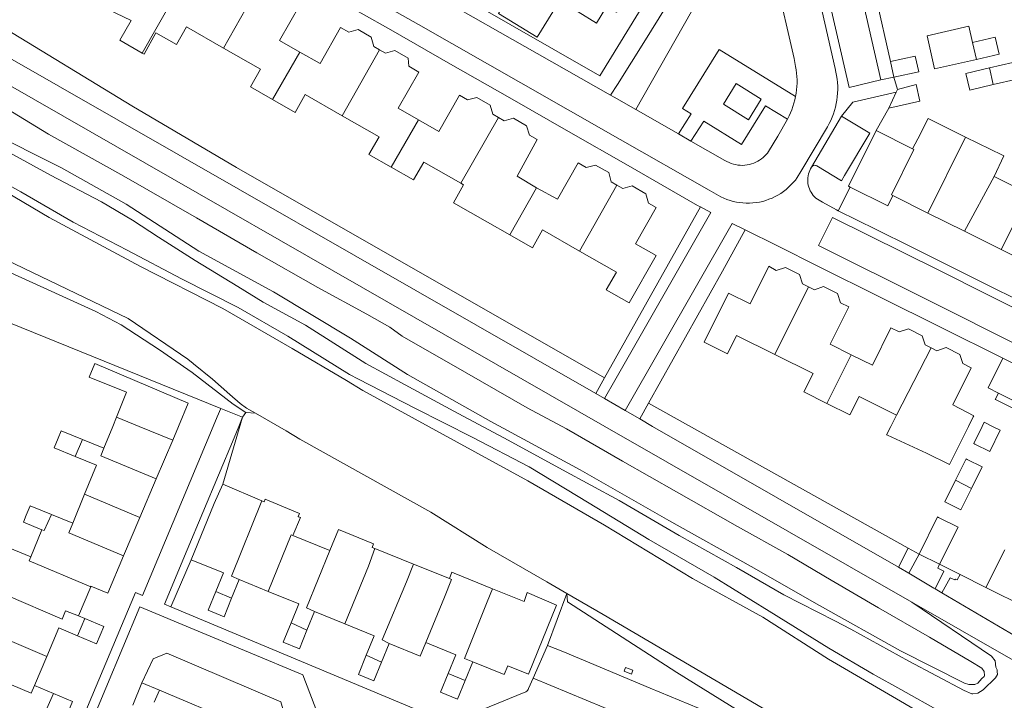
# Model space of a CAD drawing. Header units: metres. Extents: x 89888 to 94270, y 464165 to 468904.
# Tile 279 of 369: x 92585 to 92715, y 467714 to 467804. Entities that reach past the tile are written whole.
import ezdxf

# ---------------------------------------------------------------- set-up
doc = ezdxf.new("R2010")
doc.units = ezdxf.units.M
for name, color, linetype, lineweight in [('B_BEBOUWINGSGRENS_0', 251, 'CONTINUOUS', 13), ('B_TUSSENMUUR_0', 251, 'CONTINUOUS', 13), ('G_GRENS_ALGEMEEN_0', 251, 'CONTINUOUS', 13), ('T_CULTUURGRENS_0', 251, 'CONTINUOUS', 13), ('T_HEK_LIJN_0', 251, 'CONTINUOUS', 13), ('V_WEGGRENS_0', 251, 'CONTINUOUS', 13), ('W_WALBESCHERMING_LIJN_0', 251, 'CONTINUOUS', 13), ('W_WATERGRENS_0', 251, 'CONTINUOUS', 13)]:
    doc.layers.add(name, color=color, linetype=linetype, lineweight=lineweight)

msp = doc.modelspace()

# ---------------------------------------------------------------- linework, layer by layer
at = {"layer": 'B_BEBOUWINGSGRENS_0'}
for p, q in [((92700.32, 467796.07), (92699.87, 467798.14)), ((92699.64, 467791.97), (92700.63, 467794.1)), ((92700.63, 467794.1), (92700.79, 467794.45)), ((92697.97, 467789.02), (92702.79, 467786.62)), ((92713.56, 467782.95), (92718.14, 467780.67)), ((92704.82, 467778.14), (92700.16, 467780.46)), ((92709.65, 467775.74), (92704.82, 467778.14)), ((92714.49, 467773.34), (92709.65, 467775.74)), ((92719.47, 467770.86), (92714.49, 467773.34)), ((92593.27, 467748.27), (92596.09, 467747.13)), ((92605.17, 467748.19), (92602.99, 467743.06)), ((92602.99, 467743.06), (92600.84, 467737.99)), ((92610.64, 467739.84), (92611.77, 467742.38)), ((92611.77, 467742.38), (92616.95, 467740.16)), ((92592, 467737.23), (92593.54, 467741.04)), ((92607.61, 467732.41), (92610.64, 467739.84)), ((92589.18, 467738.37), (92592, 467737.23)), ((92600.84, 467737.99), (92598.69, 467732.91)), ((92586.46, 467732.79), (92587.9, 467736.37)), ((92621, 467735.62), (92625.91, 467733.62)), ((92631.85, 467733.87), (92636.93, 467731.82)), ((92706.34, 467731.8), (92703.64, 467733.14)), ((92712.47, 467728.74), (92714.95, 467733.7)), ((92636.93, 467731.82), (92641.69, 467729.91)), ((92594.36, 467728.85), (92592.73, 467725.01)), ((92613.94, 467729.79), (92612.94, 467727.34)), ((92617.77, 467728.23), (92613.94, 467729.79)), ((92718.41, 467725.76), (92712.47, 467728.74)), ((92592.73, 467725.01), (92593.56, 467724.66)), ((92623.88, 467725.57), (92622.88, 467723.12)), ((92627.89, 467723.94), (92623.88, 467725.57)), ((92633.72, 467721.37), (92632.72, 467718.9)), ((92588.56, 467719.65), (92586.94, 467715.83)), ((92644.75, 467718.94), (92643.75, 467716.48)), ((92586.94, 467715.83), (92589.44, 467714.77))]:
    msp.add_line(p, q, dxfattribs=at)
for points in [[(92665.43, 467807.38), (92663.74, 467804.64), (92662.47, 467805.44), (92661.1, 467803.19), (92656.23, 467806.19), (92653.24, 467801.33), (92648.14, 467804.47), (92651.16, 467809.37), (92648.6, 467810.94)], [(92616.81, 467808.61), (92617.57, 467808.18), (92618.8, 467808.52), (92620.58, 467807.51), (92620.91, 467806.27), (92621.99, 467805.67), (92619.27, 467800.9), (92621.94, 467799.37)], [(92601.13, 467799.25), (92598.21, 467800.93), (92599.7, 467803.54), (92594.64, 467805.97), (92594.58, 467806.01)], [(92611.88, 467799.91), (92607, 467802.69), (92605.66, 467800.35), (92602.93, 467801.9), (92601.41, 467799.09), (92601.13, 467799.25)], [(92621.94, 467799.37), (92624.61, 467797.85), (92627.33, 467802.62), (92628.39, 467802.02), (92629.62, 467802.35), (92631.37, 467801.35), (92631.7, 467800.12), (92632.47, 467799.69)], [(92710.7, 467800.64), (92710.21, 467802.79), (92704.69, 467801.52), (92705.7, 467797.14), (92711.21, 467798.41)], [(92711.21, 467798.41), (92714.21, 467799.09), (92713.69, 467801.32), (92710.7, 467800.64)], [(92618.36, 467793.1), (92615.42, 467794.78), (92616.75, 467797.13), (92611.88, 467799.91)], [(92632.47, 467799.69), (92633.25, 467799.24), (92634.48, 467799.58), (92636.24, 467798.58), (92636.31, 467797.5), (92637.65, 467796.71), (92634.93, 467791.96), (92637.6, 467790.43)], [(92699.87, 467798.14), (92703.14, 467798.85), (92703.59, 467796.78), (92700.32, 467796.07)], [(92713.44, 467795.08), (92716.53, 467795.81), (92716.01, 467798.01), (92712.92, 467797.28)], [(92712.92, 467797.28), (92709.83, 467796.55), (92710.35, 467794.35), (92713.44, 467795.08)], [(92700.79, 467794.45), (92703.28, 467795.08), (92703.75, 467792.9), (92699.64, 467791.97)], [(92627.53, 467790.98), (92622.65, 467793.77), (92621.31, 467791.42), (92618.36, 467793.1)], [(92637.6, 467790.43), (92640.28, 467788.91), (92642.99, 467793.67), (92644.07, 467793.07), (92645.3, 467793.4), (92647.07, 467792.39), (92647.41, 467791.16), (92648.17, 467790.73)], [(92634.01, 467784.18), (92631.07, 467785.86), (92632.4, 467788.2), (92627.53, 467790.98)], [(92648.17, 467790.73), (92648.89, 467790.31), (92650.13, 467790.65), (92651.85, 467789.66), (92652.25, 467788.41), (92653.25, 467787.83), (92650.61, 467783.02), (92653.19, 467781.47)], [(92702.79, 467786.62), (92703.48, 467787.94), (92704.84, 467790.6), (92709.78, 467788.16)], [(92694.57, 467781.54), (92694.31, 467781.67), (92697.97, 467789.02)], [(92709.78, 467788.16), (92714.64, 467785.77), (92714.83, 467785.67), (92713.56, 467782.95)], [(92643.18, 467782.06), (92638.29, 467784.85), (92636.95, 467782.5), (92634.01, 467784.18)], [(92653.19, 467781.47), (92655.94, 467779.97), (92658.66, 467784.74)], [(92658.66, 467784.74), (92659.72, 467784.13), (92660.95, 467784.47), (92662.71, 467783.47), (92663.01, 467782.25), (92663.77, 467781.8)], [(92649.67, 467775.25), (92646.72, 467776.93), (92642.21, 467779.48), (92643.54, 467781.85), (92643.18, 467782.06)], [(92663.77, 467781.8), (92664.56, 467781.38), (92665.79, 467781.71), (92667.58, 467780.69), (92667.93, 467779.44), (92668.95, 467778.85), (92666.23, 467774.09), (92668.96, 467772.53), (92665.38, 467766.28), (92662.38, 467768), (92663.72, 467770.34), (92658.83, 467773.13)], [(92700.16, 467780.46), (92699.51, 467779.11), (92694.57, 467781.54)], [(92658.83, 467773.13), (92653.96, 467775.91), (92652.62, 467773.57), (92649.67, 467775.25)], [(92689.04, 467768.42), (92688.25, 467768.81), (92687.85, 467770.04), (92686.03, 467770.94), (92684.8, 467770.54), (92683.82, 467771.13), (92681.34, 467766.16), (92678.49, 467767.56), (92675.27, 467761.12), (92678.37, 467759.58), (92679.57, 467761.99), (92684.61, 467759.48)], [(92694.69, 467759.44), (92691.9, 467760.83), (92694.36, 467765.76), (92693.27, 467766.31), (92692.87, 467767.53), (92691.05, 467768.44), (92689.83, 467768.02), (92689.04, 467768.42)], [(92705.22, 467760.35), (92704.44, 467760.74), (92704.05, 467761.96), (92702.23, 467762.87), (92701.01, 467762.45), (92699.93, 467762.98), (92697.48, 467758.05), (92694.69, 467759.44)], [(92700.65, 467751.48), (92699.9, 467750), (92699.33, 467748.89), (92699.47, 467748.83), (92704.61, 467746.48), (92707.67, 467744.95), (92710.16, 467750), (92710.78, 467751.25), (92710.85, 467751.39), (92708.08, 467752.83), (92710.51, 467757.72), (92709.42, 467758.28), (92709.03, 467759.48), (92707.21, 467760.39), (92705.99, 467759.96), (92705.22, 467760.35)], [(92684.61, 467759.48), (92689.65, 467756.96), (92688.45, 467754.54), (92691.48, 467753.03)], [(92597.75, 467751.22), (92599.08, 467754.51), (92594.16, 467756.5), (92594.89, 467758.3)], [(92594.89, 467758.3), (92607.23, 467753.07), (92605.93, 467750), (92605.17, 467748.19)], [(92691.48, 467753.03), (92694.52, 467751.52), (92695.73, 467753.93), (92700.65, 467751.48)], [(92596.09, 467747.13), (92597.26, 467750), (92597.75, 467751.22)], [(92713.32, 467750), (92712.41, 467750.45), (92712.23, 467750.53), (92711.97, 467750), (92710.87, 467747.73)], [(92710.87, 467747.73), (92711.02, 467747.66), (92712.98, 467746.7), (92714.35, 467749.5), (92713.32, 467750)], [(92592.32, 467746.03), (92589.54, 467747.16), (92590.06, 467748.45), (92590.45, 467749.41), (92593.27, 467748.27)], [(92593.54, 467741.04), (92595.1, 467744.9), (92592.32, 467746.03)], [(92710.55, 467741.82), (92711.96, 467744.64), (92710, 467745.62), (92709.84, 467745.7), (92708.43, 467742.88)], [(92708.43, 467742.88), (92707.03, 467740.05), (92707.2, 467739.97), (92709.15, 467739), (92710.55, 467741.82)], [(92587.9, 467736.37), (92585.48, 467737.35), (92585.86, 467738.3), (92586.35, 467739.52), (92589.18, 467738.37)], [(92616.95, 467740.16), (92617.23, 467740.03), (92617.39, 467740.41), (92621.9, 467738.52), (92621.73, 467738.1), (92621.78, 467738.08), (92622.02, 467737.96), (92621, 467735.62)], [(92703.64, 467733.14), (92706.08, 467738.05), (92706.21, 467737.98), (92708.78, 467736.71), (92706.34, 467731.8)], [(92625.91, 467733.62), (92627.05, 467736.39), (92631.68, 467734.51), (92631.47, 467734.02), (92631.85, 467733.87)], [(92583.24, 467727.71), (92580.31, 467728.94), (92582.5, 467733.85), (92582.72, 467734.34), (92586.46, 467732.79)], [(92598.69, 467732.91), (92596.6, 467727.98), (92594.39, 467728.92), (92594.36, 467728.85)], [(92610.87, 467728.21), (92611.87, 467730.68), (92607.61, 467732.41)], [(92641.69, 467729.91), (92641.98, 467730.78), (92642.31, 467730.64), (92647.38, 467728.58)], [(92612.94, 467727.34), (92611.95, 467724.89), (92609.86, 467725.74), (92610.87, 467728.21)], [(92620.78, 467724.06), (92621.81, 467726.59), (92617.77, 467728.23)], [(92647.38, 467728.58), (92651.52, 467726.89), (92651.92, 467728.07), (92655.81, 467726.39)], [(92655.81, 467726.39), (92652.11, 467717.32), (92649.37, 467718.43), (92648.89, 467717.26), (92644.75, 467718.94)], [(92593.56, 467724.66), (92596.09, 467723.59), (92595.61, 467722.46), (92595.12, 467721.29), (92592.63, 467722.35)], [(92622.88, 467723.12), (92621.89, 467720.67), (92619.76, 467721.54), (92620.78, 467724.06)], [(92630.71, 467719.82), (92631.75, 467722.36), (92627.89, 467723.94)], [(92592.63, 467722.35), (92590.15, 467723.4), (92588.56, 467719.65)], [(92638.57, 467721.47), (92637.82, 467719.7), (92633.72, 467721.37)], [(92641.52, 467717.39), (92642.53, 467719.86), (92638.57, 467721.47)], [(92632.72, 467718.9), (92631.71, 467716.44), (92629.68, 467717.27), (92630.71, 467719.82)], [(92643.75, 467716.48), (92642.75, 467714.02), (92640.52, 467714.92), (92641.52, 467717.39)], [(92589.44, 467714.77), (92591.95, 467713.71), (92591.1, 467711.7), (92588.58, 467712.76)]]:
    msp.add_lwpolyline(points, dxfattribs=at)
at = {"layer": 'B_TUSSENMUUR_0'}
for p, q in [((92606.29, 467808.3), (92601.13, 467799.25)), ((92616.81, 467808.61), (92611.88, 467799.91)), ((92710.7, 467800.64), (92711.21, 467798.41)), ((92621.94, 467799.37), (92618.36, 467793.1)), ((92627.53, 467790.98), (92632.47, 467799.69)), ((92712.92, 467797.28), (92713.44, 467795.08)), ((92637.6, 467790.43), (92634.01, 467784.18)), ((92648.17, 467790.73), (92643.18, 467782.06)), ((92709.78, 467788.16), (92704.82, 467778.14)), ((92713.56, 467782.95), (92709.65, 467775.74)), ((92653.19, 467781.47), (92649.67, 467775.25)), ((92663.77, 467781.8), (92658.83, 467773.13)), ((92718.14, 467780.67), (92714.49, 467773.34)), ((92684.61, 467759.48), (92689.04, 467768.42)), ((92700.65, 467751.48), (92705.22, 467760.35)), ((92691.48, 467753.03), (92694.69, 467759.44)), ((92593.27, 467748.27), (92592.32, 467746.03)), ((92708.43, 467742.88), (92710.55, 467741.82)), ((92593.54, 467741.04), (92600.84, 467737.99)), ((92631.85, 467733.87), (92630.99, 467731.55)), ((92630.99, 467731.55), (92627.89, 467723.94)), ((92612.94, 467727.34), (92610.87, 467728.21)), ((92641.01, 467727.47), (92638.57, 467721.47)), ((92593.56, 467724.66), (92592.63, 467722.35)), ((92622.88, 467723.12), (92620.78, 467724.06)), ((92630.71, 467719.82), (92632.72, 467718.9)), ((92641.52, 467717.39), (92643.75, 467716.48)), ((92589.44, 467714.77), (92588.58, 467712.76))]:
    msp.add_line(p, q, dxfattribs=at)
for points in [[(92702.79, 467786.62), (92702.94, 467786.54), (92700, 467780.54), (92700.16, 467780.46)], [(92597.75, 467751.22), (92600.75, 467750), (92605.17, 467748.19)], [(92602.99, 467743.06), (92595.67, 467746.1), (92596.09, 467747.13)], [(92616.95, 467740.16), (92612.91, 467730.24), (92613.94, 467729.79)], [(92589.18, 467738.37), (92588.2, 467736.25), (92587.9, 467736.37)], [(92592, 467737.23), (92591.48, 467735.96), (92598.69, 467732.91)], [(92621, 467735.62), (92620.81, 467735.69), (92617.77, 467728.23)], [(92586.46, 467732.79), (92586.24, 467732.27), (92594.36, 467728.85)], [(92623.88, 467725.57), (92622.84, 467726.05), (92625.91, 467733.62)], [(92633.72, 467721.37), (92632.8, 467721.83), (92636, 467729.51), (92636.93, 467731.82)], [(92641.69, 467729.91), (92641.96, 467729.8), (92641.01, 467727.47)], [(92592.73, 467725.01), (92591.03, 467725.67), (92590.59, 467724.57), (92583.24, 467727.71)], [(92644.75, 467718.94), (92643.65, 467719.39), (92646.67, 467726.84), (92647.38, 467728.58)], [(92588.56, 467719.65), (92581.15, 467722.79), (92581.25, 467723.01)], [(92576.38, 467719.08), (92586.52, 467714.81), (92586.94, 467715.83)]]:
    msp.add_lwpolyline(points, dxfattribs=at)
at = {"layer": 'G_GRENS_ALGEMEEN_0'}
msp.add_line((92616.08, 467751.72), (92614.83, 467751.84), dxfattribs=at)
at = {"layer": 'T_CULTUURGRENS_0'}
for p, q in [((92694.57, 467781.54), (92692.97, 467778.45)), ((92662.16, 467756.38), (92674.79, 467778.95)), ((92677.71, 467770.47), (92667.96, 467753.07)), ((92661.01, 467754.32), (92662.16, 467756.38)), ((92667.96, 467753.07), (92666.78, 467750.97)), ((92602.74, 467713.63), (92603.41, 467715.19)), ((92603.41, 467715.19), (92617.47, 467709.31))]:
    msp.add_line(p, q, dxfattribs=at)
for points in [[(92666.26, 467791.78), (92674.71, 467806.71), (92684.75, 467809.02)], [(92567.5, 467791.94), (92570.18, 467789.44), (92577.8, 467784.98), (92585.12, 467780.92), (92592.03, 467776.92), (92599.18, 467773.22), (92606.34, 467769.48), (92613.81, 467765.7), (92620.37, 467761.91), (92628.49, 467756.83), (92629.69, 467756.21), (92637.12, 467752.39), (92644.79, 467748.53), (92652.18, 467744.64), (92660.13, 467739.86), (92667.98, 467735.09), (92676.59, 467730.11)], [(92713.73, 467716.81), (92712.11, 467715.24), (92711.41, 467714.79), (92710.75, 467714.73), (92710.6, 467714.71), (92709.59, 467715.17), (92702.27, 467719.01), (92694.65, 467723.26), (92692.53, 467724.33), (92685.82, 467727.77), (92679.54, 467731.38), (92671.99, 467735.58), (92664.07, 467740.22), (92656.58, 467744.28), (92649.43, 467748.16), (92642.28, 467752), (92635.82, 467755.47), (92630.64, 467758.3), (92622.69, 467763.35), (92617.1, 467766.38), (92613.77, 467768.43), (92608.12, 467771.88), (92603.31, 467774.95), (92599.87, 467777.22), (92595.8, 467779.6), (92589.05, 467783.12), (92581.39, 467787.32)], [(92614.83, 467751.84), (92613.15, 467752.94), (92607.74, 467757.11), (92607.16, 467757.52), (92603.45, 467760.1), (92598.37, 467763.39), (92595.05, 467765.16), (92584.31, 467770.05), (92573.86, 467775.24), (92565.2, 467779.58), (92560.34, 467779.26)], [(92676.59, 467730.11), (92683.86, 467725.64), (92691.74, 467720.72), (92697.57, 467717.31), (92701.25, 467715.3), (92706.55, 467712.28), (92707.35, 467711.6), (92707.97, 467710.59), (92708.41, 467709.34), (92709.17, 467707.54), (92710.29, 467705.24), (92710.63, 467704.17)], [(92671.68, 467717.55), (92657.24, 467726.84), (92657.16, 467727.97)], [(92702.69, 467726.79), (92713.19, 467719.69), (92713.69, 467719.08), (92713.79, 467718.24), (92713.95, 467717.86), (92713.96, 467717.67), (92713.97, 467717.28), (92713.73, 467716.81)], [(92692.59, 467705.1), (92685.6, 467708.91), (92671.68, 467717.55)]]:
    msp.add_lwpolyline(points, dxfattribs=at)
at = {"layer": 'T_HEK_LIJN_0'}
for p, q in [((92699.87, 467798.14), (92697.16, 467810.24)), ((92699.64, 467791.97), (92697.97, 467789.02)), ((92662.16, 467756.38), (92613.59, 467784.13)), ((92702.21, 467733.94), (92667.96, 467753.07)), ((92703.64, 467733.14), (92702.21, 467733.94)), ((92709.07, 467730.44), (92706.34, 467731.8)), ((92712.47, 467728.74), (92709.07, 467730.44))]:
    msp.add_line(p, q, dxfattribs=at)
msp.add_lwpolyline([(92613.59, 467784.13), (92599.8, 467792.29), (92582.29, 467802.93)], dxfattribs=at)
at = {"layer": 'V_WEGGRENS_0'}
for p, q in [((92661.53, 467796.23), (92607.33, 467827.3)), ((92678.61, 467824.11), (92661.53, 467796.23)), ((92661.01, 467754.32), (92575.25, 467803.39)), ((92662.95, 467793.68), (92663.84, 467795.1)), ((92694.41, 467794.7), (92698.61, 467795.71)), ((92700.32, 467796.07), (92698.61, 467795.71)), ((92700.79, 467794.45), (92700.32, 467796.07)), ((92694.92, 467792.75), (92700.63, 467794.1)), ((92693.43, 467790.91), (92694.92, 467792.75)), ((92671.9, 467788.57), (92666.26, 467791.78)), ((92689.47, 467784.2), (92693.43, 467790.91)), ((92671.9, 467788.57), (92673.55, 467787.63)), ((92674.79, 467778.95), (92676.19, 467778.19)), ((92664.87, 467752.07), (92678.97, 467776.78)), ((92680.71, 467775.92), (92677.71, 467770.47)), ((92678.97, 467776.78), (92680.71, 467775.92)), ((92680.71, 467775.92), (92684.95, 467773.8)), ((92611.52, 467752.37), (92563.92, 467771.64)), ((92730.13, 467751.33), (92714.69, 467758.99)), ((92662.15, 467753.67), (92661.01, 467754.32)), ((92664.87, 467752.07), (92662.15, 467753.67)), ((92614.4, 467751.19), (92611.52, 467752.37)), ((92614.4, 467751.19), (92611.77, 467742.38)), ((92613.9, 467750), (92614.4, 467751.19)), ((92614.83, 467751.84), (92614.4, 467751.19)), ((92666.78, 467750.97), (92664.87, 467752.07)), ((92702.21, 467733.94), (92700.92, 467731.42)), ((92702.3, 467730.63), (92703.64, 467733.14)), ((92607.61, 467732.41), (92604.94, 467726.2)), ((92702.3, 467730.63), (92700.92, 467731.42)), ((92654.61, 467721.11), (92657.16, 467727.97)), ((92706.65, 467728.05), (92705.76, 467728.58)), ((92604.94, 467726.2), (92604.07, 467726.56)), ((92639.41, 467711.76), (92604.94, 467726.2)), ((92654.61, 467721.11), (92652.72, 467716.78)), ((92601.12, 467716.16), (92599.9, 467713.2)), ((92601.12, 467716.16), (92603.41, 467715.19)), ((92652.72, 467716.78), (92684.08, 467703.81))]:
    msp.add_line(p, q, dxfattribs=at)
for points in [[(92584.51, 467860.71), (92587.4, 467849.92), (92590.9, 467837.16), (92590.99, 467836.81), (92591.09, 467836.46), (92591.21, 467836.12), (92591.36, 467835.79), (92591.53, 467835.47), (92591.71, 467835.16), (92591.92, 467834.86), (92592.14, 467834.58), (92592.38, 467834.3), (92592.64, 467834.05), (92592.91, 467833.81), (92593.2, 467833.59), (92599.26, 467830.11), (92613.46, 467821.95), (92627.51, 467813.92), (92639.91, 467806.81), (92653.26, 467799.19), (92662.95, 467793.68)], [(92594.77, 467824.57), (92602.65, 467820.15), (92610.49, 467815.67), (92618.29, 467811.22), (92626.14, 467806.74), (92633.94, 467802.29), (92641.83, 467797.79), (92649.66, 467793.32), (92657.41, 467788.9), (92665.26, 467784.42), (92674.43, 467779.15), (92674.79, 467778.95)], [(92694.41, 467794.7), (92689.29, 467817.07), (92691.2, 467817.51)], [(92698.61, 467795.71), (92693.48, 467818.04), (92691.2, 467817.51)], [(92663.84, 467795.1), (92667.56, 467801), (92673.52, 467810.64), (92675.49, 467813.83), (92679.67, 467811.28)], [(92687.58, 467782.84), (92688.05, 467783.6), (92691.57, 467789.52), (92691.79, 467789.93), (92691.99, 467790.35), (92692.18, 467790.78), (92692.34, 467791.22), (92692.48, 467791.66), (92692.6, 467792.11), (92692.71, 467792.57), (92692.79, 467793.02), (92692.85, 467793.49), (92692.89, 467793.95), (92692.91, 467794.42), (92692.91, 467794.88), (92692.88, 467795.35), (92692.84, 467795.81), (92692.77, 467796.27), (92692.68, 467796.73), (92692.57, 467797.21), (92688.7, 467814.22)], [(92625.03, 467810.15), (92637.6, 467803), (92651.09, 467795.31), (92664.22, 467787.83), (92675.95, 467781.15), (92677.49, 467780.28), (92677.88, 467780.1), (92678.29, 467779.94), (92678.7, 467779.8), (92679.12, 467779.68), (92679.55, 467779.58), (92679.98, 467779.51), (92680.41, 467779.47), (92680.85, 467779.44), (92681.28, 467779.44), (92681.72, 467779.47), (92682.15, 467779.52), (92682.58, 467779.59), (92683.01, 467779.68), (92683.43, 467779.8), (92683.84, 467779.95), (92684.25, 467780.11), (92684.64, 467780.3), (92685.03, 467780.5), (92685.4, 467780.73), (92685.76, 467780.98), (92686.1, 467781.25), (92686.43, 467781.53), (92686.74, 467781.84), (92687.04, 467782.16), (92687.32, 467782.49), (92687.58, 467782.84)], [(92684.75, 467809.02), (92687.16, 467798.52), (92687.36, 467797.48), (92687.44, 467797.05), (92687.49, 467796.6), (92687.53, 467796.16), (92687.54, 467795.72), (92687.54, 467795.27), (92687.52, 467794.83), (92687.48, 467794.39), (92687.43, 467793.94), (92687.35, 467793.51)], [(92568.47, 467802.62), (92569.32, 467803.18), (92662.17, 467750), (92702.69, 467726.79)], [(92687.35, 467793.51), (92677.29, 467799.7), (92672.44, 467791.95), (92673.57, 467791.23), (92671.9, 467788.57)], [(92682.82, 467793.16), (92679.49, 467795.23), (92677.83, 467792.51), (92681.16, 467790.44), (92682.82, 467793.16)], [(92666.26, 467791.78), (92663.4, 467793.43), (92662.95, 467793.68)], [(92686.28, 467790.54), (92686.49, 467790.94), (92686.68, 467791.35), (92686.85, 467791.77), (92687, 467792.2), (92687.14, 467792.63), (92687.25, 467793.06), (92687.35, 467793.51)], [(92673.55, 467787.63), (92675.23, 467790.25), (92680.21, 467787.2), (92683.38, 467792.26), (92686.28, 467790.54)], [(92686.28, 467790.54), (92685.01, 467788.28), (92683.79, 467786.27), (92683.63, 467786.04), (92683.45, 467785.84), (92683.26, 467785.64), (92683.06, 467785.45), (92682.84, 467785.28), (92682.61, 467785.12), (92682.38, 467784.98)], [(92689.47, 467784.2), (92689.53, 467784.28), (92689.6, 467784.34), (92689.69, 467784.39), (92689.78, 467784.42), (92689.88, 467784.44), (92689.97, 467784.43), (92690.07, 467784.4), (92690.15, 467784.36), (92693.4, 467782.37), (92693.82, 467783.1), (92697.14, 467788.66), (92693.43, 467790.91)], [(92682.38, 467784.98), (92682.11, 467784.84), (92681.83, 467784.72), (92681.54, 467784.62), (92681.25, 467784.54), (92680.95, 467784.48), (92680.65, 467784.45), (92680.34, 467784.43), (92680.04, 467784.44), (92679.74, 467784.47), (92679.44, 467784.52), (92679.14, 467784.59), (92678.85, 467784.69), (92678.57, 467784.8), (92678.3, 467784.93), (92678.03, 467785.09), (92673.55, 467787.63)], [(92689.09, 467781.56), (92689.03, 467781.8), (92688.98, 467782.05), (92688.96, 467782.3), (92688.95, 467782.55), (92688.97, 467782.8), (92689.01, 467783.05), (92689.06, 467783.29), (92689.14, 467783.53), (92689.23, 467783.76), (92689.34, 467783.99), (92689.47, 467784.2)], [(92692.97, 467778.45), (92692.76, 467778.55), (92690.9, 467779.59), (92690.67, 467779.7), (92690.45, 467779.82), (92690.24, 467779.96), (92690.04, 467780.11), (92689.86, 467780.28), (92689.69, 467780.47), (92689.54, 467780.66), (92689.4, 467780.88), (92689.28, 467781.09), (92689.18, 467781.32), (92689.09, 467781.56)], [(92676.19, 467778.19), (92663.52, 467756.05), (92662.15, 467753.67)], [(92717.23, 467766.39), (92712.26, 467768.85), (92707.43, 467771.26), (92702.6, 467773.66), (92697.99, 467775.95), (92692.97, 467778.45)], [(92733.27, 467757.09), (92719.26, 467764.05), (92706.16, 467770.64), (92692.38, 467777.48), (92692.24, 467777.56), (92690.39, 467773.84), (92690.53, 467773.77), (92704.39, 467766.88), (92717.46, 467760.33), (92731.43, 467753.39), (92731.57, 467753.3), (92733.43, 467757), (92733.27, 467757.09)], [(92684.95, 467773.8), (92690.37, 467771.1), (92698.49, 467767.05), (92706.56, 467763.03), (92714.69, 467758.99)], [(92714.69, 467758.99), (92712.75, 467755.07), (92714.11, 467754.39)], [(92714.11, 467754.39), (92713.69, 467753.55), (92713.82, 467753.49), (92720.8, 467750)], [(92714.11, 467754.39), (92722.88, 467750), (92728.08, 467747.4), (92728.91, 467749)], [(92611.52, 467752.37), (92611.06, 467751.26), (92610.53, 467750), (92601.18, 467727.7)], [(92700.92, 467731.42), (92668.48, 467750), (92666.78, 467750.97)], [(92604.07, 467726.56), (92607.06, 467733.72), (92613.26, 467748.49), (92613.9, 467750)], [(92706.34, 467731.8), (92706.11, 467731.3), (92706.93, 467730.91), (92705.76, 467728.58)], [(92705.76, 467728.58), (92705.61, 467728.67), (92702.3, 467730.63)], [(92706.65, 467728.05), (92707.73, 467730.01), (92708.38, 467729.74), (92708.44, 467729.86), (92708.69, 467729.74), (92709.07, 467730.44)], [(92601.18, 467727.7), (92600.27, 467728.08), (92583.92, 467689.13)], [(92716.57, 467702.9), (92721.17, 467712.31), (92721.33, 467712.62), (92721.47, 467712.94), (92721.59, 467713.27), (92721.68, 467713.61), (92721.75, 467713.95), (92721.8, 467714.3), (92721.82, 467714.64), (92721.82, 467714.99), (92721.8, 467715.34), (92721.76, 467715.69), (92721.69, 467716.03), (92721.6, 467716.37), (92721.49, 467716.7), (92721.36, 467717.02), (92721.2, 467717.34), (92720.81, 467717.97), (92720.4, 467718.59), (92719.97, 467719.21), (92719.53, 467719.81), (92719.08, 467720.4), (92718.61, 467720.99), (92706.65, 467728.05)], [(92585.13, 467688.62), (92600.83, 467726.21), (92622.34, 467717.2), (92624.98, 467710.3)], [(92702.69, 467726.79), (92716.05, 467719.14), (92716.69, 467718.51), (92718.42, 467715.92), (92718.53, 467715.72), (92718.61, 467715.51), (92718.67, 467715.3), (92718.71, 467715.08), (92718.73, 467714.85), (92718.72, 467714.63), (92718.7, 467714.41), (92718.65, 467714.19), (92718.57, 467713.97), (92713.24, 467703.16)], [(92684.08, 467703.81), (92685.99, 467708.09), (92685.54, 467708.28), (92682.24, 467709.61), (92681.14, 467707.08), (92679.38, 467707.81), (92680.46, 467710.36), (92679.66, 467710.7), (92668.16, 467715.46), (92656.66, 467720.28), (92654.61, 467721.11)], [(92621.11, 467707.8), (92619.44, 467713.68), (92604.38, 467720.08), (92602.59, 467719.33), (92601.12, 467716.16)], [(92665.9, 467717.83), (92664.93, 467718.21), (92664.72, 467717.7), (92665.69, 467717.3), (92665.9, 467717.83)], [(92652.72, 467716.78), (92652.12, 467715.4), (92652.06, 467715.28), (92651.98, 467715.17), (92651.88, 467715.08), (92651.78, 467715), (92651.66, 467714.93), (92651.54, 467714.88), (92642.3, 467711.1), (92641.63, 467710.83)]]:
    msp.add_lwpolyline(points, dxfattribs=at)
at = {"layer": 'W_WALBESCHERMING_LIJN_0'}
msp.add_lwpolyline([(92657.16, 467727.97), (92654.54, 467729.48), (92646.66, 467734.04), (92639.21, 467738.67), (92621.94, 467748.32), (92620.16, 467749.42), (92616.08, 467751.72)], dxfattribs=at)
at = {"layer": 'W_WATERGRENS_0'}
for points in [[(92588.8, 467788.55), (92581.61, 467792.9), (92573.18, 467797.94), (92569.66, 467799.89), (92567.57, 467801.03)], [(92565.77, 467797.86), (92566.61, 467797.4), (92571.42, 467794.16), (92572.04, 467793.81), (92580.56, 467789.09), (92590.48, 467784.11), (92599.04, 467779.29), (92608.6, 467773.12), (92618.47, 467767.75), (92628.64, 467761.65), (92631.52, 467759.8), (92636.14, 467756.84), (92647.16, 467750.65), (92658.93, 467744.27), (92670.62, 467737.58), (92681.51, 467731.53), (92690.51, 467726.37), (92701.19, 467720.4)], [(92705.32, 467711.33), (92700.65, 467714.06), (92691.69, 467719.3), (92683.05, 467724.81), (92673.73, 467729.95), (92662.16, 467736.98), (92652.02, 467742.8), (92642.71, 467747.93), (92630.24, 467754.75), (92628.08, 467756.03), (92620.95, 467760.27), (92611.79, 467765.56), (92600.92, 467771.09), (92588.88, 467777.56), (92567.9, 467789.96), (92566.76, 467790.63)], [(92701.19, 467720.4), (92709.64, 467716.14), (92710.21, 467715.95), (92710.63, 467715.94), (92711, 467715.96), (92711.38, 467716.12), (92711.92, 467716.75), (92712.24, 467716.98), (92712.29, 467717.13), (92712.23, 467717.66), (92711.92, 467718.09), (92710.45, 467718.98), (92705.02, 467722.18), (92698.27, 467726.05), (92692.03, 467729.7), (92686.32, 467733.08), (92679.67, 467736.79), (92671.64, 467741.38), (92664.52, 467745.41), (92657.13, 467749.66), (92651.92, 467752.44), (92643.69, 467757.17), (92635.46, 467761.89), (92633.82, 467763.08), (92630.77, 467764.78), (92624.3, 467768.31), (92616.27, 467772.88), (92608.31, 467777.49), (92598.71, 467783.01), (92588.8, 467788.55)], [(92576.2, 467775.32), (92599.29, 467764.24), (92607.18, 467758.86), (92607.87, 467758.3), (92607.91, 467758.26), (92610.43, 467756.24), (92612.7, 467754.22), (92614.07, 467753.03), (92614.89, 467752.39), (92616.08, 467751.72)], [(92657.16, 467727.97), (92661.97, 467725.18), (92684.96, 467711.67)]]:
    msp.add_lwpolyline(points, dxfattribs=at)

doc.saveas('drawing.dxf')
